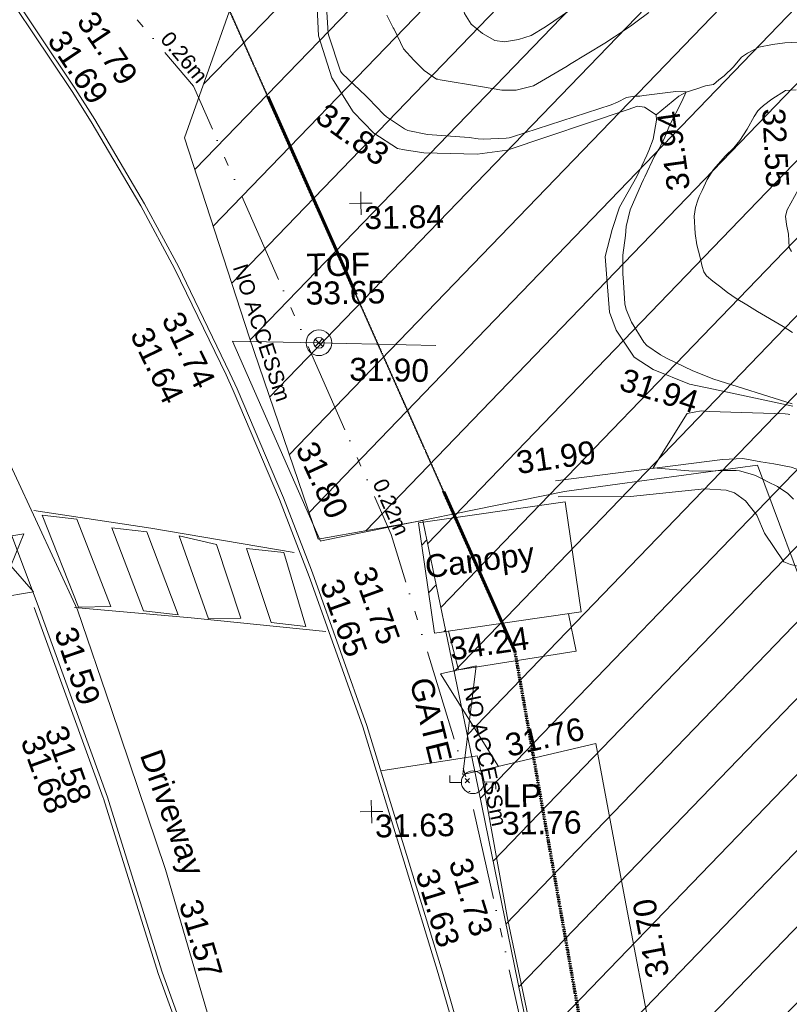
# Model space of a CAD drawing. Header units: millimetres. Extents: x -287732 to 520720, y -103372 to 287754.
# Tile 289 of 380: x 129885 to 142541, y 133799 to 149983. Entities that reach past the tile are written whole.
import ezdxf

# ---------------------------------------------------------------- set-up
doc = ezdxf.new("R2010")
doc.units = ezdxf.units.MM
for name, pattern in [('Dash 1_5mm', [3, 1.5, -1.5]), ('IMPORT-HIDDEN2 _3_', [4762.5, 3175, -1587.5]), ('IMPORT-UG_DRAINAGE_UNIDENTIFIED_QLB2 _2_', [2700, 1500, -300.0000000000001, 0, -250, 150, -300.0000000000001, 0, -200]), ('IMPORT-UG_ELEC_STREET LIGHTING_QLB2 _2_', [2700, 1500, -300.0000000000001, 0, -250, 150, -300.0000000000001, 0, -200])]:
    doc.linetypes.add(name, pattern=pattern)
for name, color, linetype, lineweight, true_color in [('00__TOPO__TOP_OF_FENCE_SYMBOL', 7, 'Continuous', 9, 0x666666), ('00_TOPO_FURN_LAMP_POST', 7, 'Continuous', 9, 0x666666), ('00_UAV_BUILDING_CANOPY', 7, 'Continuous', 9, 0xff7fff), ('00_UAV_BUILDING_HATCH', 7, 'Continuous', 9, 0x999999), ('00_UAV_FENCE', 7, 'Continuous', 9, 0x264c2f), ('00_UAV_FOOTPATH', 7, 'Continuous', 9, 0xa50000), ('00_UAV_FORM_LINES', 7, 'Continuous', 9, 0x666666), ('00_UAV_FURN_LAMP_POST', 7, 'Continuous', 9, 0xa50000), ('00_UAV_GATE', 7, 'Continuous', 9, 0xa50000), ('00_UAV_KERB_BOTTOM', 1, 'Continuous', 9, 0xff0000), ('00_UAV_KERB_TOP', 7, 'Continuous', 9, 0xa500a5), ('00_UAV_LEVEL_SPOT', 7, 'Continuous', 9, 0x666666), ('00_UAV_ROAD_MARKING_WHITE_CONTINUOUS', 7, 'Continuous', 9, 0x999999), ('00_UAV_SLOPE_BOTTOM', 30, 'Continuous', 9, 0xff7f00), ('00_UAV_SLOPE_TOP', 40, 'Continuous', 9, 0xffbf00), ('00_UAV_TOP_OF_FENCE', 6, 'Continuous', 9, 0xff00ff), ('01_DTM_CONTOUR_MJR', 7, 'Continuous', 9, 0x7f3f00), ('01_DTM_CONTOUR_MNR', 7, 'Continuous', 9, 0xa5a552), ('12333-PUM-2D-U-0001-C01 - Rev2_REVIT IMPORT_dwg', 7, 'Continuous', 9, 0x767676), ('A_RHA_Line', 7, 'Continuous', 9, 0x00a600), ('PUM-CHAMBER EXTENTS', 6, 'IMPORT-HIDDEN2 _3_', 9, 0xff00ff), ('PUM-ELECTRIC-SL-QLB2', 7, 'IMPORT-UG_ELEC_STREET LIGHTING_QLB2 _2_', 9, 0xff7f7f), ('PUM-UNABLE TO SURVEY', 190, 'Continuous', 9, 0x7f00ff), ('PUM-UNIDENTIFIED-QLB2', 150, 'IMPORT-UG_DRAINAGE_UNIDENTIFIED_QLB2 _2_', 9, 0x007fff)]:
    doc.layers.add(name, color=color, linetype=linetype, lineweight=lineweight, true_color=true_color)
for name, color, linetype, lineweight in [('00_TOPO_PEDASTRIAN', 7, 'Continuous', 9), ('00_UAV_DRIVE_WAY', 7, 'Continuous', 9), ('00_UAV_SURFACE', 7, 'Continuous', 9), ('GEN-TEXT', 7, 'Continuous', 9)]:
    doc.layers.add(name, color=color, linetype=linetype, lineweight=lineweight)
doc.styles.add('Arial_1', font='arial.ttf', dxfattribs={"height": 250})
doc.styles.add('Swis721 Lt BT_2', font='swissl.ttf', dxfattribs={"height": 375})

# ---------------------------------------------------------------- blocks, each defined once
blk = doc.blocks.new('12333-PUM-2D-U-0001-C01 - Rev2_REVIT IMPORT_dwg_MSL_Lamp_Post_SYM-2077240-Site Location Plan Proposed')
at = {"layer": '00_TOPO_FURN_LAMP_POST', "color": 254, "true_color": 0xcccccc, "flags": 128}
for points in [[(-500.1060478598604, 0), (-1000.212095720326, 0), (-1000.212095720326, 316.7338303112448)], [(500.1060478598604, 0), (1000.21209571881, 0), (1000.21209571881, -316.7338303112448)]]:
    blk.add_lwpolyline(points, dxfattribs=at)
at = {"layer": '00_TOPO_FURN_LAMP_POST', "color": 254, "true_color": 0xcccccc}
blk.add_circle((0, 0), 500.1060478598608, dxfattribs=at)
blk = doc.blocks.new('12333-PUM-2D-U-0001-C01 - Rev2_REVIT IMPORT_dwg__U75-2077605-Site Location Plan Proposed')
at = {"layer": '00_UAV_GATE', "color": 9, "true_color": 0xe1aaaa, "flags": 128}
blk.add_lwpolyline([(293.9684194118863, 59.85456029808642), (-293.9684194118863, -59.85456029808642), (-44.21258079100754, 1720.789560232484), (-632.1494196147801, 1601.080439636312)], close=True, dxfattribs=at)
blk = doc.blocks.new('12333-PUM-2D-U-0001-C01 - Rev2_REVIT IMPORT_dwg__U79-2077609-Site Location Plan Proposed')
at = {"layer": '00_UAV_GATE', "color": 9, "true_color": 0xe1aaaa, "flags": 128}
blk.add_lwpolyline([(296.8274486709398, 43.51397149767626), (-296.8274486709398, -43.51397149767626), (156.827448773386, 998.5139715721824), (-436.8274485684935, 911.4860285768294)], close=True, dxfattribs=at)
blk = doc.blocks.new('12333-PUM-2D-U-0001-C01 - Rev2_REVIT IMPORT_dwg_MSL_Node_LineworkTOF-2077248-Site Location Plan Proposed')
at = {"layer": '00__TOPO__TOP_OF_FENCE_SYMBOL', "color": 254, "true_color": 0xcccccc, "flags": 128}
for points in [[(165.3591892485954, 165.3591892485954), (0, 0), (-165.3591892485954, 165.3591892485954)], [(165.3591892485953, -165.3591892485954), (0, 0), (-165.3591892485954, -165.3591892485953)]]:
    blk.add_lwpolyline(points, dxfattribs=at)
at = {"layer": '00__TOPO__TOP_OF_FENCE_SYMBOL', "color": 254, "true_color": 0xcccccc}
for radius in [562.5594001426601, 233.853208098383]:
    blk.add_circle((0, 0), radius, dxfattribs=at)
blk = doc.blocks.new('12333-PUM-2D-U-0001-C01 - Rev2_REVIT IMPORT_dwg_UAV-2077255-Site Location Plan Proposed')
at = {"layer": '00_UAV_LEVEL_SPOT', "color": 254, "true_color": 0xcccccc, "flags": 128}
for points in [[(500.0000000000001, 0), (0, 0), (0, 500.0000000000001)], [(0, -500.0000000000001), (0, 0), (-500.0000000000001, 0)]]:
    blk.add_lwpolyline(points, dxfattribs=at)
blk = doc.blocks.new('12333-PUM-2D-U-0001-C01 - Rev2_REVIT IMPORT_dwg_MGS62954_T2_Galway_ITM_3d_Rev1-2077680-Site Location Plan Proposed')
at = {"layer": '00_UAV_BUILDING_HATCH', "true_color": 0xcccccc}
h = blk.add_hatch(dxfattribs=at)
h.set_pattern_fill('FP_1', color=254, style=0, pattern_type=2)
h.set_pattern_definition([(45, (0, 0), (-441.9417382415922, 441.9417382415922), [])])
h.paths.add_polyline_path([(534041085.8797583, 725692914.6358335), (534041271.7636316, 725692938.1693318), (534040924.5085582, 725694739.8453118), (534040855.902, 725694731.1595001), (534040916.0624882, 725694255.9702841)])
at = {"layer": '00_TOPO_PEDASTRIAN', "color": 254, "true_color": 0xcccccc}
for p, q in [((534034669.8000001, 725694967.2000002), (534035241.3000001, 725694891.0000001)), ((534034669.8000001, 725694967.2000002), (534035241.3000001, 725693443.2000002)), ((534035241.3000001, 725694891.0000001), (534035774.7000001, 725693443.2000002)), ((534035812.8000002, 725694738.6000001), (534036384.3000001, 725694662.4000002)), ((534035812.8000002, 725694738.6000001), (534036308.1000001, 725693367.0000001)), ((534036384.3000001, 725694662.4000002), (534036879.6000001, 725693290.8000002)), ((534036917.7000001, 725694586.2000002), (534037527.3000002, 725694433.8000001)), ((534036917.7000001, 725694586.2000002), (534037374.9000001, 725693214.6000001)), ((534037527.3000002, 725694433.8000001), (534037908.3000002, 725693214.6000001)), ((534038022.6000001, 725694357.6000001), (534038632.2000002, 725694281.4000002)), ((534038022.6000001, 725694357.6000001), (534038403.6000001, 725693138.4000002)), ((534038632.2000002, 725694281.4000002), (534038975.1000001, 725693062.2000002)), ((534035774.7000001, 725693443.2000002), (534035241.3000001, 725693443.2000002)), ((534036879.6000001, 725693290.8000002), (534036308.1000001, 725693367.0000001)), ((534037908.3000002, 725693214.6000001), (534037374.9000001, 725693214.6000001)), ((534038975.1000001, 725693062.2000002), (534038403.6000001, 725693138.4000002))]:
    blk.add_line(p, q, dxfattribs=at)
at = {"layer": '00_UAV_BUILDING_CANOPY', "color": 254, "true_color": 0xcccccc, "flags": 128}
blk.add_lwpolyline([(534040855.9019999, 725694731.1595), (534043272.9019999, 725695037.1595001), (534043502.8797584, 725693220.6358335), (534042779.4038415, 725693129.0414476), (534041085.8797582, 725692914.6358334)], close=True, dxfattribs=at)
at = {"layer": '00_UAV_DRIVE_WAY', "color": 254, "true_color": 0xcccccc, "flags": 128}
blk.add_lwpolyline([(534035414.2065001, 725663814.1724999), (534035730.0830001, 725668736.2245001), (534035734.4595889, 725668802.9882361), (534036061.4936625, 725673791.8088328), (534036099.0830001, 725674365.2245002), (534039199.0830001, 725676585.2245002), (534039131.5912124, 725677192.9863712), (534038797.0830001, 725680205.2245002), (534038406.460683, 725682134.8046212), (534038133.0830001, 725683485.2245001), (534037179.3580949, 725686979.5234367), (534036598.0830002, 725689109.2245), (534035747.485257, 725691768.8923703), (534035226.0830001, 725693399.2245002), (534033888.706745, 725696403.2263075), (534033126.0830001, 725698116.2245002), (534030164.8133083, 725699114.0069333), (534029618.0830001, 725699298.2245001), (534027235.6925206, 725703024.6364089), (534026812.0830001, 725703687.2245002), (534024506.2654799, 725707213.2175728), (534024150.7455, 725707756.8690001), (534025139.7455, 725710884.8690001), (534024946.7455, 725711354.869)], dxfattribs=at)
at = {"layer": '00_UAV_FENCE', "color": 254, "true_color": 0xcccccc, "flags": 128}
for points in [[(534047347.0542845, 725693025.4653491), (534046444.0830001, 725695583.2245002), (534044176.7691774, 725695314.2574418), (534043266.0830001, 725695206.2245002), (534039255.3141512, 725694463.415771), (534039238.0830001, 725694460.2245002), (534037849.0830001, 725697769.2245002), (534039240.7977408, 725697717.1705376), (534041191.0830002, 725697644.2245003)], [(534043294.1624238, 725693194.2115453), (534043410.902, 725692577.1595001), (534041468.902, 725692304.1595001), (534041320.3235577, 725692944.317175)], [(534046731.711, 725673198.1030002), (534044850.711, 725672984.1030002), (534044474.0156907, 725675287.4343187), (534043774.0830001, 725679567.2245002), (534043661.5774932, 725680220.9496799), (534042982.0830002, 725684169.2245001), (534042794.4943301, 725685144.9292061), (534042212.0830001, 725688174.2245001), (534041902.1062033, 725690063.9348996), (534041807.0830001, 725690643.2245001), (534043705.0830002, 725691052.2245002), (534044121.9658973, 725688616.6004504), (534044581.0830001, 725685934.2245002), (534044992.8412309, 725683693.685785), (534045528.0830001, 725680781.2245002), (534045870.9434966, 725678771.9082023), (534046347.7616705, 725675977.5398295), (534046714.779562, 725673843.9664025)]]:
    blk.add_lwpolyline(points, dxfattribs=at)
at = {"layer": '00_UAV_FOOTPATH', "color": 254, "true_color": 0xcccccc}
blk.add_line((534034577.0830003, 725693475.224508), (534033904.0830001, 725695359.2245002), dxfattribs=at)
at = {"layer": '00_UAV_FORM_LINES', "color": 254, "true_color": 0xcccccc, "flags": 128}
for points in [[(534065867.902, 725698167.1595001), (534062699.9019999, 725697673.1595), (534059867.902, 725697163.1595), (534056472.902, 725696566.1595001), (534053177.902, 725695903.1595), (534050050.902, 725695391.1595), (534048229.902, 725695149.1595), (534048047.9019999, 725695175.1595001), (534047798.902, 725695212.1595001), (534047596.902, 725695275.1595), (534047369.902, 725695401.1595001), (534047000.9019999, 725695539.1595001), (534046713.9019999, 725695598.1595), (534046498.902, 725695638.1595), (534046203.9019999, 725695698.1595001), (534045871.902, 725695687.1595), (534043120.9019999, 725695385.1595001)], [(534043157.9019999, 725695118.1595001), (534044348.902, 725695105.1595), (534045564.902, 725695207.1595001), (534045924.902, 725695180.1595), (534046061.902, 725695135.1595001), (534046236.902, 725694999.1595), (534046421.9019999, 725694761.1595), (534046539.902, 725694464.1595), (534046850.9019999, 725693988.1595001), (534046961.9019999, 725693938.1595), (534047150.902, 725693893.1595), (534047198.3441978, 725693900.0222877)]]:
    blk.add_lwpolyline(points, dxfattribs=at)
at = {"layer": '00_UAV_KERB_BOTTOM', "color": 254, "true_color": 0xcccccc, "flags": 128}
for points in [[(534034412.7455, 725703269.8690001), (534034642.0214128, 725702914.3811935), (534035282.2395443, 725701921.735534), (534035587.7454999, 725701416.8690001), (534036378.6132832, 725700021.1570367), (534036917.7455, 725698983.869), (534037108.8275555, 725698570.8802003), (534037735.1402256, 725697217.2202907), (534037847.0830002, 725696959.2245002), (534038578.8792268, 725695155.4351327), (534039017.2578046, 725693952.2723058), (534039058.0830002, 725693840.2245003), (534039883.0830001, 725691397.2245002), (534040517.7588961, 725689184.2741565), (534041052.0830001, 725687321.2245002), (534041707.0830001, 725684890.2245001)], [(534035159.2065001, 725668620.1725), (534035380.6748057, 725672100.9487025), (534035385.2065001, 725672172.1725), (534035534.2065001, 725674642.1725), (534037511.8375968, 725676094.2255944), (534037596.2065001, 725676156.1725003), (534038612.2065001, 725676922.1724999), (534038336.0830001, 725679357.2245003), (534038198.8713667, 725680521.2983315), (534037966.0830001, 725682496.2245001), (534037574.0830001, 725684320.2245001), (534037202.5697083, 725685404.0088071), (534036511.0830002, 725687421.2245002), (534035702.8327649, 725690172.5121089), (534035662.0830001, 725690311.2245001), (534034577.0830003, 725693475.2245082)]]:
    blk.add_lwpolyline(points, dxfattribs=at)
at = {"layer": '00_UAV_KERB_TOP', "color": 254, "true_color": 0xcccccc, "flags": 128}
for points in [[(534034470.7018171, 725703309.1581924), (534034705.6179673, 725702944.9253081), (534035341.6091573, 725701958.8334386), (534035648.1533757, 725701452.251115), (534036440.1402984, 725700054.56411), (534036980.5992068, 725699014.7235246), (534037171.9530024, 725698601.1474085), (534037799.0220351, 725697245.8527604), (534037911.6327031, 725696986.3176677), (534038644.2181247, 725695180.5830303), (534039080.6870691, 725693982.6613353), (534039124.1376953, 725693863.4078385), (534039949.9228145, 725691418.0829334), (534040581.80795, 725689214.8632486), (534041119.5258515, 725687339.9803002), (534041774.9790804, 725684907.298164)], [(534035089.3860065, 725668625.2184348), (534035315.3404504, 725672176.5024372), (534035318.7442147, 725672232.9272517), (534035466.310679, 725674679.1632739), (534037520.7124931, 725676187.5843927), (534037554.4201367, 725676212.3338459), (534038538.1484569, 725676954.003032), (534038266.5461742, 725679349.1837445), (534038112.5482505, 725680655.6688333), (534037896.9511753, 725682484.7478024), (534037506.51845, 725684301.4551775), (534037084.9653021, 725685531.2165244), (534036444.3602643, 725687399.999424), (534035595.3613921, 725690289.9955848), (534035591.3581937, 725690301.6694279), (534034510.8680683, 725693452.5180602)]]:
    blk.add_lwpolyline(points, dxfattribs=at)
at = {"layer": '00_UAV_ROAD_MARKING_WHITE_CONTINUOUS', "color": 254, "true_color": 0xcccccc, "flags": 128}
for points in [[(534034533.779637, 725695046.3943534), (534036450.7796369, 725694720.3943532), (534038801.7796369, 725694278.3943533)], [(534039301.7796369, 725692973.3943532), (534037087.779637, 725693237.3943533), (534035172.7796369, 725693441.3943534)]]:
    blk.add_lwpolyline(points, dxfattribs=at)
at = {"layer": '00_UAV_SLOPE_BOTTOM', "color": 254, "true_color": 0xcccccc, "flags": 128}
for points in [[(534047043.902, 725696542.1595001), (534045745.4006454, 725696844.529201), (534045351.902, 725696936.1595), (534044755.9019999, 725697184.1595001), (534044447.902, 725697391.1595002), (534044160.9020001, 725697844.1595001), (534044056.9019999, 725698139.1595001), (534044024.902, 725698628.1595), (534043999.902, 725699058.1595001), (534044121.902, 725699496.1595), (534044248.9020001, 725699860.1595001), (534044541.902, 725700361.1595), (534044712.4316819, 725700708.7463156), (534044750.902, 725700787.1595001), (534044821.902, 725700968.1595001), (534044881.902, 725701282.1595001), (534044879.902, 725701371.1595), (534044692.902, 725701501.1595002), (534044577.902, 725701518.1595), (534044423.902, 725701467.1595002), (534042419.902, 725700832.1595001), (534041925.902, 725700772.1595001), (534041049.902, 725700811.1595001), (534040732.7593272, 725700867.9501647), (534040619.902, 725700888.1595001), (534040231.9020001, 725701151.1595001), (534039901.902, 725701507.1595), (534039557.902, 725702072.1595001), (534039349.902, 725702764.1595), (534039332.902, 725703355.1595001)], [(534047342.902, 725702527.1595001), (534047016.902, 725702517.1595001), (534046814.9019999, 725702489.1595002), (534046585.902, 725702452.1595002), (534046399.9019999, 725702358.1595001), (534046300.902, 725702290.1595), (534046163.902, 725702137.1595001), (534046007.902, 725701988.1595001), (534045921.9019999, 725701924.1595), (534045828.9019999, 725701854.1595001), (534045697.902, 725701829.1595), (534045557.902, 725701786.1595), (534045377.902, 725701735.1595), (534045259.902, 725701669.1595001), (534044879.902, 725701371.1595)]]:
    blk.add_lwpolyline(points, dxfattribs=at)
at = {"layer": '00_UAV_SLOPE_TOP', "color": 254, "true_color": 0xcccccc, "flags": 128}
blk.add_lwpolyline([(534044380.902, 725703609.1595001), (534043901.902, 725703385.1595001), (534043083.9019999, 725702848.1595001), (534042846.9020001, 725702710.1595001), (534042638.902, 725702644.1595001), (534042404.902, 725702615.1595), (534042248.9020001, 725702637.1595001), (534042049.9019999, 725702756.1595002), (534041861.902, 725702911.1595001), (534041759.902, 725703091.1595001), (534041727.902, 725703262.1595), (534041746.902, 725703393.1595), (534041896.902, 725703633.1595001), (534042099.902, 725703763.1595), (534042516.902, 725703951.1595001), (534042853.9019999, 725704029.1595), (534043138.7255164, 725704037.8785874), (534043147.902, 725704038.1595001), (534043424.9019999, 725704010.1595001), (534043655.9020001, 725703976.1595001), (534043789.9019999, 725703931.1595001), (534044361.3919879, 725703600.0358201)], dxfattribs=at)
at = {"layer": '00_UAV_SURFACE', "color": 254, "true_color": 0xcccccc, "flags": 128}
blk.add_lwpolyline([(534041807.0830001, 725690643.2245001), (534041755.7002476, 725690888.0211389), (534040165.5299385, 725690666.3167768), (534041755.7002476, 725690888.0211389)], dxfattribs=at)
at = {"layer": '01_DTM_CONTOUR_MJR', "color": 254, "true_color": 0xcccccc, "flags": 128}
for points in [[(534044790.5584855, 725703052.2601707), (534044570.7116244, 725702897.6279186), (534044485.8792066, 725702836.2237637), (534044215.9795857, 725702660.816341), (534044056.4927506, 725702559.4732313), (534043466.9399045, 725702219.1197212), (534043430.8523831, 725702196.4928211), (534042870.0000001, 725701880.0000001), (534042587.3846154, 725701814.6153847), (534042352.1410152, 725701818.8023515), (534041997.8901505, 725701885.3381851), (534041339.7032778, 725702007.7189339), (534041298.7787724, 725702015.6202047), (534041281.247059, 725702020.8283042), (534041076.8646212, 725702163.3886248), (534040911.2455782, 725702334.7749188), (534040746.6897647, 725702524.0586716), (534040597.0658602, 725702855.0685486), (534040582.1381693, 725702875.5129534), (534040481.8581951, 725703084.7134166)], [(534047057.4366085, 725697755.2337562), (534046904.8990818, 725697853.7981853), (534046487.7865613, 725698107.4505929), (534046316.5277354, 725698219.9252918), (534046143.8451966, 725698325.3138152), (534045999.605107, 725698427.9495251), (534045873.5949367, 725698533.6708862), (534045764.295539, 725698620.1579927), (534045663.7119205, 725698709.7880794), (534045619.2938497, 725698773.8997723), (534045591.4210054, 725698865.9739677), (534045562.7289377, 725699014.6866099), (534045511.2490112, 725699223.6706858), (534045488.6497892, 725699405.864979), (534045478.3906884, 725699690.7995951), (534045497.9785796, 725699833.4386144), (534045538.868329, 725699954.2725285), (534045565.9192726, 725700015.0088922), (534045615.0846698, 725700111.0600777), (534045701.7476358, 725700290.3334706), (534045808.1033667, 725700456.0227925), (534046005.9722223, 725700678.0208334), (534046145.2468606, 725700807.453087), (534046250.6721152, 725700920.859895), (534046371.7167445, 725701109.6872917), (534046490.3159316, 725701315.1242535), (534046551.079043, 725701408.1613766), (534046591.735202, 725701445.5605756), (534046648.3763245, 725701492.8983445), (534046783.8863208, 725701595.4070755), (534047012.5469072, 725701731.996836), (534047190.7740235, 725701739.844237)]]:
    blk.add_lwpolyline(points, dxfattribs=at)
at = {"layer": '01_DTM_CONTOUR_MNR', "color": 254, "true_color": 0xcccccc, "flags": 128}
for points in [[(534047028.179972, 725695012.8785225), (534046938.183476, 725695109.0920262), (534046766.2179612, 725695225.6034651), (534046608.4156978, 725695305.7558142), (534046520.4568288, 725695358.0299942), (534046407.2657368, 725695411.7310445), (534046325.2764277, 725695441.4504862), (534046148.4558824, 725695493.8235295), (534046091.6014493, 725695498.6884058), (534045887.8914835, 725695507.5068681), (534045749.8594377, 725695503.9759035), (534045381.1746362, 725695503.4745325), (534044730, 725695570.0000002), (534045301.6319351, 725696452.9445198), (534045535.5715004, 725696493.9146624), (534045666.1651419, 725696478.7708521), (534046916.2773724, 725696416.2773722), (534046963.5338346, 725696412.5563911), (534046993.6094226, 725696407.8571429)], [(534047033.1326674, 725696582.452601), (534045750.6769219, 725697011.006037), (534045411.2974104, 725697152.1833434), (534044991.2730672, 725697359.5767345), (534044884.3470321, 725697425.9908676), (534044660.6906188, 725697581.5369263), (534044613.8961039, 725697635.844156), (534044412.5973119, 725697967.7177418), (534044329.8089889, 725698180.8801498), (534044310.5892352, 725698270.7422098), (534044293.6387662, 725698627.1495963), (534044286.0220432, 725698767.3016998), (534044290.8994716, 725699075.3104986), (534044340.0501053, 725699396.6029627), (534044355.4571736, 725699545.4860451), (534044424.5266231, 725699815.786589), (534044621.1363637, 725700238.2954545), (534044654.9714656, 725700308.673453), (534044674.3436627, 725700351.7326977), (534044843.1924782, 725700690.4534893), (534044914.3162102, 725700804.3093607), (534045005.3469947, 725700974.8142078), (534045097.1171767, 725701191.3183364), (534045303.6661065, 725701580.0213566), (534045380, 725701740.0000001), (534045212.7050999, 725701747.3234082), (534044680.5132592, 725701689.7348161), (534044616.2626263, 725701682.5), (534044530.9446666, 725701684.0816326), (534044395.6645548, 725701660.9396465), (534044250.7104927, 725701591.1958973), (534044140.5721105, 725701543.9131837), (534042513.3682267, 725701047.8591956), (534042454.7743272, 725701034.5548656), (534042406.2068182, 725701030.9863639), (534042027.570481, 725701020.8955225), (534041945.6324626, 725701026.81903), (534041797.078398, 725701048.7065854), (534041112.7873752, 725701114.2772797), (534040791.9951867, 725701184.1366962), (534040736.2130584, 725701213.9129925), (534040444.9303145, 725701412.4149187), (534040402.7666394, 725701450.4637208), (534040157.5427352, 725701722.0940171), (534040113.6926036, 725701765.9341651), (534039731.5212936, 725702137.1791734), (534039703.7065112, 725702178.7871721), (534039514.3939987, 725702775.4119375), (534039511.6877571, 725702806.385832), (534039489.019218, 725703327.9396738)], [(534047063.8407122, 725699083.1843256), (534047030.5932205, 725699151.5151678), (534047022.1558984, 725699372.5135528), (534046991.6417094, 725699531.3317856), (534046975.0979006, 725699665.6390936), (534047004.8924903, 725699768.5060974), (534047193.4895001, 725700094.9880232)]]:
    blk.add_lwpolyline(points, dxfattribs=at)
at = {"xscale": 0.375, "yscale": 0.375, "zscale": 0.375}
for name, p in [('12333-PUM-2D-U-0001-C01 - Rev2_REVIT IMPORT_dwg_UAV-2077255-Site Location Plan Proposed', (534040000.0000001, 725700000)), ('12333-PUM-2D-U-0001-C01 - Rev2_REVIT IMPORT_dwg_MSL_Node_LineworkTOF-2077248-Site Location Plan Proposed', (534039270.3945293, 725697719.8267896)), ('12333-PUM-2D-U-0001-C01 - Rev2_REVIT IMPORT_dwg_MSL_Lamp_Post_SYM-2077240-Site Location Plan Proposed', (534041673.902, 725690454.1595)), ('12333-PUM-2D-U-0001-C01 - Rev2_REVIT IMPORT_dwg_UAV-2077255-Site Location Plan Proposed', (534040000.0000001, 725690000.0000001))]:
    blk.add_blockref(name, p, dxfattribs=at)
for name, p in [('12333-PUM-2D-U-0001-C01 - Rev2_REVIT IMPORT_dwg__U79-2077609-Site Location Plan Proposed', (534034206.114, 725693664.8935)), ('12333-PUM-2D-U-0001-C01 - Rev2_REVIT IMPORT_dwg__U75-2077605-Site Location Plan Proposed', (534041807.0830001, 725690643.2245001))]:
    blk.add_blockref(name, p)
at = {"layer": '00_UAV_BUILDING_CANOPY', "color": 251, "true_color": 0x666666, "char_height": 375, "attachment_point": 1, "line_spacing_factor": 1.005061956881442, "style": 'Swis721 Lt BT_2'}
for s, insert, width, rotation in [('Canopy', (534040930.4566748, 725694190.9126631), 2113.25889379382, 6.270000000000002), ('34.24', (534041306.7277165, 725692832.8320361), 1495.902363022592, 7.215443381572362)]:
    blk.add_mtext(s, dxfattribs=dict(at, insert=insert, width=width, rotation=rotation))
at = {"layer": '00_UAV_DRIVE_WAY', "color": 251, "true_color": 0x666666, "char_height": 375, "attachment_point": 1, "line_spacing_factor": 1.005061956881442, "style": 'Swis721 Lt BT_2'}
for s, insert, width, rotation in [('31.59', (534035188.3173069, 725693159.8278252), 1495.902363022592, 287.73497903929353), ('Driveway', (534036558.544371, 725691120.300042), 2436.183848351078, 288.78967641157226), ('31.57', (534037165.9995059, 725688644.8219504), 1495.902363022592, 285.2663246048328)]:
    blk.add_mtext(s, dxfattribs=dict(at, insert=insert, width=width, rotation=rotation))
at = {"layer": '00_UAV_FENCE', "color": 251, "true_color": 0x666666, "char_height": 375, "width": 1495.902363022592, "attachment_point": 1, "line_spacing_factor": 1.005061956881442, "style": 'Swis721 Lt BT_2'}
for s, insert, rotation in [('31.90', (534039769.3634053, 725697466.8126277), 357.8579786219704), ('31.80', (534039191.7881704, 725696139.5131494), 293.76581407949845), ('31.99', (534042459.9765659, 725695877.1352457), 7.072696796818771), ('31.76', (534042188.3952522, 725691224.2118838), 12.05352866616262), ('31.70', (534044482.0598465, 725687158.228985), 99.71266311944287)]:
    blk.add_mtext(s, dxfattribs=dict(at, insert=insert, rotation=rotation))
at = {"layer": '00_UAV_FURN_LAMP_POST', "color": 251, "true_color": 0x666666, "char_height": 375, "attachment_point": 1, "line_spacing_factor": 1.005061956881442, "style": 'Swis721 Lt BT_2'}
for s, insert, width in [('LP', (534042162.0941826, 725690405.6720408), 707.5855621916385), ('31.76', (534042139.5506712, 725689955.1099426), 1495.902363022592)]:
    blk.add_mtext(s, dxfattribs=dict(at, insert=insert, width=width))
at = {"layer": '00_UAV_GATE', "color": 251, "true_color": 0x666666, "insert": (534041027.8257099, 725692220.9885349), "char_height": 375, "width": 1567.13580888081, "attachment_point": 1, "rotation": 282.8283635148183, "line_spacing_factor": 1.005061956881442, "style": 'Swis721 Lt BT_2'}
blk.add_mtext('GATE', dxfattribs=at)
at = {"layer": '00_UAV_KERB_BOTTOM', "color": 251, "true_color": 0x666666, "char_height": 375, "width": 1495.902363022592, "attachment_point": 1, "line_spacing_factor": 1.005061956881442, "style": 'Swis721 Lt BT_2'}
for s, insert, rotation in [('31.69', (534035193.7011485, 725702972.7064356), 302.82045409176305), ('31.64', (534036500.5307935, 725698070.5644487), 294.82908209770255), ('31.65', (534039566.6624401, 725693875.415874), 288.8219393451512), ('31.58', (534034999.8779574, 725691541.7103962), 288.55832423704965), ('31.63', (534041062.7188011, 725689080.4904084), 286.0029329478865)]:
    blk.add_mtext(s, dxfattribs=dict(at, insert=insert, rotation=rotation))
at = {"layer": '00_UAV_KERB_TOP', "color": 251, "true_color": 0x666666, "char_height": 375, "width": 1495.902363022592, "attachment_point": 1, "line_spacing_factor": 1.005061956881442, "style": 'Swis721 Lt BT_2'}
for s, insert, rotation in [('31.79', (534035682.0249363, 725703277.1832204), 302.82045409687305), ('31.74', (534037022.3421636, 725698313.0569017), 294.82908210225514), ('31.75', (534040108.4531037, 725694069.0492283), 288.8323665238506), ('31.68', (534034601.3357222, 725691387.8952262), 288.92788507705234), ('31.73', (534041612.5853996, 725689250.4123536), 286.0029329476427)]:
    blk.add_mtext(s, dxfattribs=dict(at, insert=insert, rotation=rotation))
at = {"layer": '00_UAV_LEVEL_SPOT', "char_height": 375, "width": 1495.902363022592, "attachment_point": 1, "line_spacing_factor": 1.005061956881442, "style": 'Swis721 Lt BT_2'}
for s, insert in [('31.84', (534040051.8765643, 725699949.1441548)), ('31.63', (534040051.8765643, 725689949.1441547))]:
    blk.add_mtext(s, dxfattribs=dict(at, insert=insert))
at = {"layer": '00_UAV_SLOPE_BOTTOM', "color": 251, "true_color": 0x666666, "char_height": 375, "width": 1495.902363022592, "attachment_point": 1, "line_spacing_factor": 1.005061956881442, "style": 'Swis721 Lt BT_2'}
for s, insert, rotation in [('31.83', (534039473.1512271, 725701677.5376233), 323.09941991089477), ('31.94', (534045045.5016205, 725700097.0694757), 96.92068093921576), ('31.94', (534044291.7670631, 725697223.2961383), 341.2383264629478)]:
    blk.add_mtext(s, dxfattribs=dict(at, insert=insert, rotation=rotation))
at = {"layer": '00_UAV_SLOPE_TOP', "color": 251, "true_color": 0x666666, "insert": (534046998.7735037, 725701452.7393055), "char_height": 375, "width": 1495.902363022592, "attachment_point": 1, "rotation": 272.2183803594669, "line_spacing_factor": 1.005061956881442, "style": 'Swis721 Lt BT_2'}
blk.add_mtext('32.55', dxfattribs=at)
at = {"layer": '00_UAV_TOP_OF_FENCE', "color": 251, "true_color": 0x666666, "char_height": 375, "attachment_point": 1, "line_spacing_factor": 1.005061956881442, "style": 'Swis721 Lt BT_2'}
for s, insert, width in [('TOF', (534039086.171193, 725699187.6648037), 1163.479615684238), ('33.65', (534039063.7475512, 725698724.2880989), 1495.902363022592)]:
    blk.add_mtext(s, dxfattribs=dict(at, insert=insert, width=width))
blk = doc.blocks.new('12333-PUM-2D-U-0001-C01 - Rev2_REVIT IMPORT_dwg-1620468-Site Location Plan Proposed')
at = {"layer": 'PUM-CHAMBER EXTENTS', "true_color": 0xfff4d4}
h = blk.add_hatch(dxfattribs=at)
h.set_pattern_fill('FP_14', style=0, pattern_type=2)
h.set_pattern_definition([(45, (-533641079.65, -725615854.3560001), (-618.7184335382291, 618.7184335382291), [])])
h.paths.add_polyline_path([(403919.3501528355, 57112.64382128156), (422583.3501528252, 59059.64382132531), (425379.3501529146, 57266.64382137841), (446445.3501529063, 59135.64382132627), (445962.3501528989, 65972.64382138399), (472441.3501528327, 70954.64382134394), (475862.3501529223, 83851.64382134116), (472404.350152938, 114549.6438213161), (470529.3501529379, 123488.6438213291), (451569.3501528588, 121705.6438213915), (448766.3501529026, 118521.6438213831), (443614.3501529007, 118196.6438213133), (441393.3501528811, 120608.6438213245), (437801.3501529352, 120123.6438213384), (427379.3501529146, 117955.6438213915), (414454.3501528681, 116426.6438212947), (403467.3501529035, 115261.6438213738), (398244.3501529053, 114380.6438213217), (392331.3501528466, 110751.6438213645), (389433.3501529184, 106835.6438212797), (388966.3501528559, 103227.6438213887), (391008.3501528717, 96414.64382130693), (397227.3501529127, 88458.64382130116), (396038.3501528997, 85269.64382128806), (397110.6486418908, 81772.81873260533), (398121.3501528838, 78636.6438213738), (399845.3501529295, 78913.64382137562), (400589.3501528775, 74987.64382128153), (403820.5567114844, 57642.95396067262)])
at = {"layer": 'GEN-TEXT', "color": 253, "true_color": 0xaaaaaa}
for p, q in [((400470.9948138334, 74592.28848223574), (400541.7054919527, 74662.99916035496)), ((400541.7054919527, 74592.28848223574), (400470.9948138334, 74662.99916035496))]:
    blk.add_line(p, q, dxfattribs=at)
at = {"layer": 'PUM-ELECTRIC-SL-QLB2', "color": 254, "true_color": 0xffd4d4, "flags": 128}
blk.add_lwpolyline([(397906.4709149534, 25115.98561971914), (400490.3501528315, 33575.64382138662), (402897.350152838, 42654.64382129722), (403770.3501528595, 47866.64382135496), (403886.3501528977, 55624.64382138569), (403508.3501528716, 58601.64382134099), (401864.3501529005, 67972.64382138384), (400502.3501529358, 74624.64382138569), (399321.3501528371, 78696.64382131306), (396199.3501528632, 86118.64382133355), (393351.3501528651, 89605.64382129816), (390426.350152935, 94365.64382130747), (388193.3501529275, 99723.64382131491), (386636.1590225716, 104793.5218843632)], dxfattribs=at)
at = {"layer": 'PUM-UNABLE TO SURVEY', "color": 7, "true_color": 0xfff4d4}
blk.add_line((400192.1137844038, 77083.81315296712), (399850.5491070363, 78886.20955548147), dxfattribs=at)
at = {"layer": 'PUM-UNABLE TO SURVEY', "color": 7, "true_color": 0xfff4d4, "flags": 128}
for points in [[(399850.5491070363, 78886.20955548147), (399845.3501529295, 78913.64382137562), (398121.3501528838, 78636.6438213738), (397043.3501529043, 81981.64382134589), (396038.3501528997, 85269.6438212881), (397227.3501529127, 88458.64382130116), (391008.3501528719, 96414.64382130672), (388966.3501528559, 103227.6438213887), (389433.3501529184, 106835.6438212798), (392331.3501528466, 110751.6438213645), (398244.3501529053, 114380.6438213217), (403467.3501529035, 115261.6438213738), (414454.3501528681, 116426.6438212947), (427379.3501529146, 117955.6438213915), (437801.3501529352, 120123.6438213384), (441393.3501528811, 120608.6438213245), (443614.3501529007, 118196.6438213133), (448766.3501529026, 118521.6438213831), (451569.3501528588, 121705.6438213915), (470529.3501529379, 123488.6438213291), (472404.350152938, 114549.6438213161), (475862.3501529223, 83851.64382134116), (472441.3501528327, 70954.64382134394)], [(472441.3501528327, 70954.64382134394), (445962.3501528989, 65972.64382138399), (446445.3501529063, 59135.64382132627), (425379.3501529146, 57266.64382137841), (422583.3501528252, 59059.64382132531), (403919.3501528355, 57112.64382128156), (400589.3501528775, 74987.6438212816), (400192.1137844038, 77083.81315296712)]]:
    blk.add_lwpolyline(points, dxfattribs=at)
blk.add_blockref('12333-PUM-2D-U-0001-C01 - Rev2_REVIT IMPORT_dwg_MGS62954_T2_Galway_ITM_3d_Rev1-2077680-Site Location Plan Proposed', (-533641079.6498471, -725615854.3561786))
at = {"layer": 'PUM-ELECTRIC-SL-QLB2', "char_height": 250, "width": 1160.025439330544, "attachment_point": 2, "line_spacing_factor": 0.9417779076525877, "style": 'Arial_1'}
for s, insert, rotation in [('0.26m', (396155.1909673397, 86676.2082973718), 309.240159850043), ('0.22m', (399445.7983017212, 79193.47460800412), 292.8136344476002)]:
    blk.add_mtext(s, dxfattribs=dict(at, insert=insert, rotation=rotation))
at = {"layer": 'PUM-UNIDENTIFIED-QLB2', "char_height": 250, "width": 2800.589121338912, "attachment_point": 2, "line_spacing_factor": 0.9417779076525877, "style": 'Arial_1'}
for insert, rotation in [((397375.4553880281, 82083.15409157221), 286.99613571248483), ((400930.5500736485, 75052.30320717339), 280.73063884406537)]:
    blk.add_mtext('NO ACCESSm', dxfattribs=dict(at, insert=insert, rotation=rotation))

msp = doc.modelspace()

# ---------------------------------------------------------------- linework, layer by layer
at = {"layer": 'A_RHA_Line', "color": 30, "linetype": 'Dash 1_5mm', "lineweight": 70, "true_color": 0xff8000}
for p, q in [((133043.2248867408, 150790.7140879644), (138026.0158038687, 139599.1824514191)), ((133043.2248867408, 150790.7140879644), (138026.0158038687, 139599.1824514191)), ((138026.0158038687, 139599.1824514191), (141460.3788647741, 120121.9416621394)), ((138026.0158038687, 139599.1824514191), (141460.3788647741, 120121.9416621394))]:
    msp.add_line(p, q, dxfattribs=at)

# ---------------------------------------------------------------- block references
at = {"layer": '12333-PUM-2D-U-0001-C01 - Rev2_REVIT IMPORT_dwg', "color": 254, "linetype": 'IMPORT-UG_ELEC_STREET LIGHTING_QLB2 _2_', "true_color": 0xffd4d4, "rotation": 0.9999999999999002}
msp.add_blockref('12333-PUM-2D-U-0001-C01 - Rev2_REVIT IMPORT_dwg-1620468-Site Location Plan Proposed', (-261895.0770586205, 55869.5817132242), dxfattribs=at)

doc.saveas('drawing.dxf')
